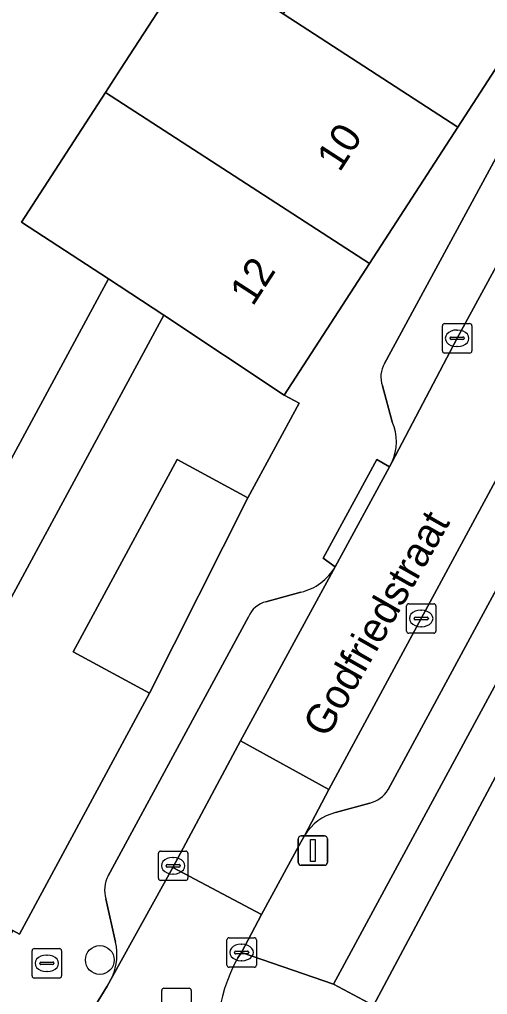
# Model space of a CAD drawing. Extents: x 160102 to 160934, y 382045 to 382923.
# Drawn here: x 160397.8 to 160413.71, y 382187.9 to 382221.02 of the extents above; entities that cross this region are included whole.
import ezdxf

# ---------------------------------------------------------------- set-up
doc = ezdxf.new("R2010")
doc.units = 0
for name, color, linetype in [('IMGEO_Boom', 7, 'Continuous'), ('IMGEO_Brandkraan', 7, 'Continuous'), ('IMGEO_Erf', 7, 'Continuous'), ('IMGEO_Kolk', 7, 'Continuous'), ('IMGEO_Lichtmast', 7, 'Continuous'), ('IMGEO_Muur', 7, 'Continuous'), ('IMGEO_Openbare_ruimte_label', 7, 'Continuous'), ('IMGEO_Pand', 7, 'Continuous'), ('IMGEO_Pand_nummerreeks', 7, 'Continuous'), ('IMGEO_Parkeervlak_open', 7, 'Continuous'), ('IMGEO_Rijbaan_lokaal_open', 7, 'Continuous'), ('IMGEO_Rioolput', 7, 'Continuous'), ('IMGEO_Voetpad_open', 7, 'Continuous')]:
    doc.layers.add(name, color=color, linetype=linetype)

msp = doc.modelspace()

# ---------------------------------------------------------------- linework, layer by layer
at = {"layer": 'IMGEO_Boom'}
msp.add_circle((160400.533, 382189.076), 0.489, dxfattribs=at)
at = {"layer": 'IMGEO_Brandkraan'}
for p, q in [((160398.233, 382188.536), (160398.233, 382189.388)), ((160398.308, 382189.462), (160399.16, 382189.462)), ((160399.234, 382189.388), (160399.234, 382188.536)), ((160398.535, 382189.005), (160398.933, 382189.005)), ((160398.721, 382189.242), (160398.746, 382189.242)), ((160398.492, 382188.956), (160398.492, 382188.968)), ((160398.93, 382188.919), (160398.532, 382188.919)), ((160398.744, 382188.682), (160398.719, 382188.682)), ((160398.976, 382188.968), (160398.976, 382188.956)), ((160399.16, 382188.462), (160398.308, 382188.462))]:
    msp.add_line(p, q, dxfattribs=at)
for points in [[(160398.233, 382188.536), (160398.233, 382189.388)], [(160398.308, 382189.462), (160399.16, 382189.462)], [(160399.234, 382189.388), (160399.234, 382188.536)], [(160399.16, 382188.462), (160398.308, 382188.462)]]:
    msp.add_lwpolyline(points, dxfattribs=at)
for centre, radius, start, end in [((160398.31, 382189.386), 0.0765, 91.552, 178.448), ((160398.31, 382189.386), 0.0765, 91.552, 178.448), ((160399.158, 382189.386), 0.0765, 1.552, 88.448), ((160399.158, 382189.386), 0.0765, 1.552, 88.448), ((160398.532, 382188.965), 0.0403, 85.8775, 175.7526), ((160398.937, 382188.967), 0.0386, 1.7309, 96.639), ((160398.529, 382188.955), 0.0366, 178.938, 274.7102), ((160398.933, 382188.962), 0.043, 264.8664, 352.4533), ((160398.31, 382188.538), 0.0765, 181.552, 268.448), ((160398.31, 382188.538), 0.0765, 181.552, 268.448), ((160399.158, 382188.538), 0.0765, 271.552, 358.448), ((160399.158, 382188.538), 0.0765, 271.552, 358.448)]:
    msp.add_arc(centre, radius, start, end, dxfattribs=at)
for centre, major_axis, ratio, start_param, end_param in [((160398.72, 382188.962), (-0.387, 0.002), 0.722429, 4.712389, 7.853982), ((160398.745, 382188.962), (-0.39, 0.002), 0.717154, 1.570796, 4.712389)]:
    msp.add_ellipse(centre, major_axis=major_axis, ratio=ratio, start_param=start_param, end_param=end_param, dxfattribs=at)
at = {"layer": 'IMGEO_Erf'}
msp.add_lwpolyline([(160395.058, 382201.529), (160400.835, 382212.211), (160397.873, 382214.129), (160399.39, 382216.471), (160400.727, 382218.536), (160401.242, 382219.331), (160403.729, 382223.171), (160406.76, 382221.208), (160406.991, 382221.564), (160409.946, 382226.127), (160413.22, 382231.182), (160404.69, 382236.171), (160401.851, 382231.37), (160399.717, 382227.806), (160397.602, 382229.073)], dxfattribs=at)
for points in [[(160418.09, 382203.007), (160421.434, 382209.278), (160420.22, 382209.956), (160420.153, 382209.835), (160408.471, 382188.258), (160409.837, 382187.53), (160414.79, 382196.819)], [(160405.567, 382204.767), (160403.159, 382206.07), (160399.625, 382199.537), (160402.224, 382198.132)]]:
    msp.add_lwpolyline(points, close=True, dxfattribs=at)
at = {"layer": 'IMGEO_Kolk'}
for p, q in [((160412.175, 382209.763), (160412.175, 382210.615)), ((160412.25, 382210.689), (160413.102, 382210.689)), ((160413.176, 382210.615), (160413.176, 382209.763)), ((160412.434, 382210.183), (160412.434, 382210.195)), ((160412.477, 382210.232), (160412.875, 382210.232)), ((160412.663, 382210.469), (160412.688, 382210.469)), ((160412.918, 382210.195), (160412.918, 382210.183)), ((160412.872, 382210.146), (160412.474, 382210.146)), ((160412.686, 382209.909), (160412.661, 382209.909)), ((160413.102, 382209.689), (160412.25, 382209.689)), ((160410.955, 382200.248), (160410.955, 382201.1)), ((160411.03, 382201.174), (160411.882, 382201.174)), ((160411.443, 382200.954), (160411.468, 382200.954)), ((160411.956, 382201.1), (160411.956, 382200.248)), ((160411.214, 382200.668), (160411.214, 382200.68)), ((160411.652, 382200.631), (160411.254, 382200.631)), ((160411.257, 382200.717), (160411.655, 382200.717)), ((160411.698, 382200.68), (160411.698, 382200.668)), ((160411.466, 382200.394), (160411.441, 382200.394)), ((160411.882, 382200.174), (160411.03, 382200.174)), ((160402.527, 382191.849), (160402.527, 382192.701)), ((160402.602, 382192.775), (160403.454, 382192.775)), ((160403.528, 382192.701), (160403.528, 382191.849)), ((160402.829, 382192.318), (160403.227, 382192.318)), ((160403.015, 382192.555), (160403.04, 382192.555)), ((160402.786, 382192.269), (160402.786, 382192.281)), ((160403.224, 382192.232), (160402.826, 382192.232)), ((160403.038, 382191.995), (160403.013, 382191.995)), ((160403.27, 382192.281), (160403.27, 382192.269)), ((160403.454, 382191.775), (160402.602, 382191.775)), ((160404.852, 382188.905), (160404.852, 382189.757)), ((160404.927, 382189.831), (160405.779, 382189.831)), ((160405.853, 382189.757), (160405.853, 382188.905)), ((160405.111, 382189.325), (160405.111, 382189.337)), ((160405.154, 382189.374), (160405.552, 382189.374)), ((160405.34, 382189.611), (160405.365, 382189.611)), ((160405.595, 382189.337), (160405.595, 382189.325)), ((160405.549, 382189.288), (160405.151, 382189.288)), ((160405.363, 382189.051), (160405.338, 382189.051)), ((160405.779, 382188.831), (160404.927, 382188.831))]:
    msp.add_line(p, q, dxfattribs=at)
for points in [[(160412.175, 382209.763), (160412.175, 382210.615)], [(160412.25, 382210.689), (160413.102, 382210.689)], [(160413.176, 382210.615), (160413.176, 382209.763)], [(160413.102, 382209.689), (160412.25, 382209.689)], [(160410.955, 382200.248), (160410.955, 382201.1)], [(160411.03, 382201.174), (160411.882, 382201.174)], [(160411.956, 382201.1), (160411.956, 382200.248)], [(160411.882, 382200.174), (160411.03, 382200.174)], [(160402.527, 382191.849), (160402.527, 382192.701)], [(160402.602, 382192.775), (160403.454, 382192.775)], [(160403.528, 382192.701), (160403.528, 382191.849)], [(160403.454, 382191.775), (160402.602, 382191.775)], [(160404.852, 382188.905), (160404.852, 382189.757)], [(160404.927, 382189.831), (160405.779, 382189.831)], [(160405.853, 382189.757), (160405.853, 382188.905)], [(160405.779, 382188.831), (160404.927, 382188.831)]]:
    msp.add_lwpolyline(points, dxfattribs=at)
for centre, radius, start, end in [((160412.252, 382210.613), 0.0765, 91.552, 178.448), ((160412.252, 382210.613), 0.0765, 91.552, 178.448), ((160413.1, 382210.613), 0.0765, 1.552, 88.448), ((160413.1, 382210.613), 0.0765, 1.552, 88.448), ((160412.474, 382210.192), 0.0403, 85.8775, 175.7526), ((160412.471, 382210.182), 0.0366, 178.938, 274.7102), ((160412.875, 382210.189), 0.043, 264.8664, 352.4533), ((160412.879, 382210.194), 0.0386, 1.7309, 96.639), ((160412.252, 382209.765), 0.0765, 181.552, 268.448), ((160412.252, 382209.765), 0.0765, 181.552, 268.448), ((160413.1, 382209.765), 0.0765, 271.552, 358.448), ((160413.1, 382209.765), 0.0765, 271.552, 358.448), ((160411.032, 382201.098), 0.0765, 91.552, 178.448), ((160411.032, 382201.098), 0.0765, 91.552, 178.448), ((160411.88, 382201.098), 0.0765, 1.552, 88.448), ((160411.88, 382201.098), 0.0765, 1.552, 88.448), ((160411.254, 382200.677), 0.0403, 85.8775, 175.7526), ((160411.251, 382200.667), 0.0366, 178.938, 274.7102), ((160411.655, 382200.674), 0.043, 264.8664, 352.4533), ((160411.659, 382200.679), 0.0386, 1.7309, 96.639), ((160411.032, 382200.25), 0.0765, 181.552, 268.448), ((160411.032, 382200.25), 0.0765, 181.552, 268.448), ((160411.88, 382200.25), 0.0765, 271.552, 358.448), ((160411.88, 382200.25), 0.0765, 271.552, 358.448), ((160402.604, 382192.699), 0.0765, 91.552, 178.448), ((160402.604, 382192.699), 0.0765, 91.552, 178.448), ((160403.452, 382192.699), 0.0765, 1.552, 88.448), ((160403.452, 382192.699), 0.0765, 1.552, 88.448), ((160402.826, 382192.278), 0.0403, 85.8775, 175.7526), ((160403.231, 382192.28), 0.0386, 1.7309, 96.639), ((160402.823, 382192.268), 0.0366, 178.938, 274.7102), ((160403.227, 382192.275), 0.043, 264.8664, 352.4533), ((160402.604, 382191.851), 0.0765, 181.552, 268.448), ((160402.604, 382191.851), 0.0765, 181.552, 268.448), ((160403.452, 382191.851), 0.0765, 271.552, 358.448), ((160403.452, 382191.851), 0.0765, 271.552, 358.448), ((160404.929, 382189.755), 0.0765, 91.552, 178.448), ((160404.929, 382189.755), 0.0765, 91.552, 178.448), ((160405.777, 382189.755), 0.0765, 1.552, 88.448), ((160405.777, 382189.755), 0.0765, 1.552, 88.448), ((160405.151, 382189.334), 0.0403, 85.8775, 175.7526), ((160405.148, 382189.324), 0.0366, 178.938, 274.7102), ((160405.552, 382189.331), 0.043, 264.8664, 352.4533), ((160405.556, 382189.336), 0.0386, 1.7309, 96.639), ((160404.929, 382188.907), 0.0765, 181.552, 268.448), ((160404.929, 382188.907), 0.0765, 181.552, 268.448), ((160405.777, 382188.907), 0.0765, 271.552, 358.448), ((160405.777, 382188.907), 0.0765, 271.552, 358.448)]:
    msp.add_arc(centre, radius, start, end, dxfattribs=at)
for centre, major_axis, ratio, start_param, end_param in [((160412.662, 382210.189), (-0.387, 0.002), 0.722429, 4.712389, 7.853982), ((160412.687, 382210.189), (-0.39, 0.002), 0.717154, 1.570796, 4.712389), ((160411.442, 382200.674), (-0.387, 0.002), 0.722429, 4.712389, 7.853982), ((160411.467, 382200.674), (-0.39, 0.002), 0.717154, 1.570796, 4.712389), ((160403.014, 382192.275), (-0.387, 0.002), 0.722429, 4.712389, 7.853982), ((160403.039, 382192.275), (-0.39, 0.002), 0.717154, 1.570796, 4.712389), ((160405.339, 382189.331), (-0.387, 0.002), 0.722429, 4.712389, 7.853982), ((160405.364, 382189.331), (-0.39, 0.002), 0.717154, 1.570796, 4.712389)]:
    msp.add_ellipse(centre, major_axis=major_axis, ratio=ratio, start_param=start_param, end_param=end_param, dxfattribs=at)
at = {"layer": 'IMGEO_Lichtmast'}
for p, q in [((160407.377, 382193.291), (160408.167, 382193.291)), ((160408.167, 382193.291), (160407.377, 382193.291)), ((160407.277, 382192.391), (160407.277, 382193.191)), ((160407.277, 382193.191), (160407.277, 382192.391)), ((160408.267, 382193.191), (160408.267, 382192.391)), ((160408.267, 382192.391), (160408.267, 382193.191)), ((160408.167, 382192.291), (160407.377, 382192.291)), ((160407.377, 382192.291), (160408.167, 382192.291))]:
    msp.add_line(p, q, dxfattribs=at)
msp.add_lwpolyline([(160407.697, 382193.166), (160407.847, 382193.166), (160407.847, 382192.416), (160407.697, 382192.416), (160407.697, 382193.166)], dxfattribs=at)
for centre, start, end in [((160407.377, 382193.191), 90, 180), ((160407.377, 382193.191), 90, 180), ((160408.167, 382193.191), 0, 90), ((160408.167, 382193.191), 360, 90), ((160407.377, 382192.391), 180, 270), ((160407.377, 382192.391), 180, 270), ((160408.167, 382192.391), 270, 0), ((160408.167, 382192.391), 270, 0)]:
    msp.add_arc(centre, 0.1, start, end, dxfattribs=at)
at = {"layer": 'IMGEO_Muur'}
msp.add_lwpolyline([(160402.224, 382198.132), (160405.567, 382204.767)], dxfattribs=at)
at = {"layer": 'IMGEO_Pand'}
for points in [[(160415.883, 382222.282), (160409.946, 382226.127), (160406.991, 382221.564), (160406.76, 382221.208), (160412.697, 382217.363)], [(160406.76, 382221.208), (160403.729, 382223.171), (160401.242, 382219.331), (160400.727, 382218.536), (160409.695, 382212.728), (160412.697, 382217.363)], [(160402.71, 382210.969), (160406.802, 382208.261), (160409.695, 382212.728), (160400.727, 382218.536), (160399.39, 382216.471), (160397.873, 382214.129), (160400.835, 382212.211)], [(160392.197, 382203.077), (160387.976, 382195.273), (160392.804, 382192.661), (160402.71, 382210.969), (160400.835, 382212.211), (160395.058, 382201.529)], [(160402.71, 382210.969), (160392.804, 382192.661), (160397.584, 382190.075), (160397.803, 382189.957), (160402.224, 382198.132), (160399.625, 382199.537), (160403.159, 382206.07), (160405.567, 382204.767), (160407.309, 382207.987), (160406.802, 382208.261)], [(160421.287, 382193.417), (160414.79, 382196.819), (160409.837, 382187.53), (160417.793, 382183.364), (160420.108, 382187.785), (160426.894, 382184.256), (160426.636, 382183.761), (160427.142, 382183.499), (160426.214, 382181.714), (160425.557, 382182.056), (160422.791, 382176.738), (160426.252, 382174.79), (160426.462, 382175.164), (160429.17, 382179.97), (160431.71, 382184.61), (160433.243, 382186.941), (160422.612, 382192.566), (160421.223, 382193.294)]]:
    msp.add_lwpolyline(points, close=True, dxfattribs=at)
at = {"layer": 'IMGEO_Parkeervlak_open'}
for points in [[(160410.459, 382205.975), (160412.676, 382210.188), (160417.42, 382218.914)], [(160414.501, 382217.242), (160410.206, 382209.331)], [(160417.989, 382212.757), (160417.329, 382211.549), (160411.454, 382200.674), (160408.318, 382194.865), (160407.497, 382193.317)], [(160410.329, 382194.861), (160417.997, 382209.04)], [(160410.139, 382208.575), (160410.474, 382207.35)], [(160400.966, 382188.518), (160403.011, 382192.22), (160405.31, 382196.514), (160408.529, 382202.431)], [(160407.37, 382201.57), (160406.181, 382201.242)], [(160405.585, 382200.731), (160400.82, 382191.934)], [(160408.539, 382194.083), (160409.709, 382194.404)], [(160400.738, 382191.15), (160401.072, 382189.678)]]:
    msp.add_lwpolyline(points, dxfattribs=at)
for centre, radius, start, end in [((160410.965, 382208.883), 0.881, 149.4341, 200.4368), ((160408.949, 382206.679), 1.666, 334.9979, 23.752), ((160406.975, 382203.313), 1.787, 282.7816, 330.4344), ((160406.395, 382200.39), 0.878, 104.069, 157.1494), ((160409.491, 382195.348), 0.969, 282.9786, 329.809), ((160409, 382192.364), 1.78, 105.0191, 147.6219), ((160401.766, 382191.439), 1.068, 152.3619, 195.6962), ((160399.216, 382189.263), 1.902, 336.9507, 12.607)]:
    msp.add_arc(centre, radius, start, end, dxfattribs=at)
at = {"layer": 'IMGEO_Rijbaan_lokaal_open'}
for points in [[(160435.617, 382246.74), (160430.195, 382239.286), (160428.862, 382237.478), (160420.631, 382224.771), (160420.174, 382223.892), (160417.42, 382218.914), (160412.676, 382210.188), (160410.459, 382205.975), (160410.382, 382205.828), (160408.529, 382202.431), (160405.31, 382196.514), (160408.318, 382194.865), (160411.454, 382200.674), (160417.329, 382211.549), (160417.989, 382212.757), (160418.097, 382212.953), (160419.921, 382215.791), (160428.504, 382228.728), (160430.325, 382232.106), (160441.342, 382249.327)], [(160405.228, 382189.15), (160405.352, 382189.331), (160406.025, 382190.617), (160403.011, 382192.22), (160400.966, 382188.518), (160400.78, 382188.182), (160399.928, 382186.778)]]:
    msp.add_lwpolyline(points, dxfattribs=at)
msp.add_lwpolyline([(160406.025, 382190.617), (160407.37, 382193.078), (160407.497, 382193.317), (160408.318, 382194.865), (160405.31, 382196.514), (160403.011, 382192.22)], close=True, dxfattribs=at)
msp.add_arc((160410.135, 382186.406), 5.622, 150.7885, 240.3272, dxfattribs=at)
at = {"layer": 'IMGEO_Rioolput'}
for p, q in [((160402.639, 382187.188), (160402.639, 382188.04)), ((160402.714, 382188.114), (160403.566, 382188.114)), ((160403.64, 382188.04), (160403.64, 382187.188))]:
    msp.add_line(p, q, dxfattribs=at)
for points in [[(160402.639, 382187.188), (160402.639, 382188.04)], [(160402.714, 382188.114), (160403.566, 382188.114)], [(160403.64, 382188.04), (160403.64, 382187.188)]]:
    msp.add_lwpolyline(points, dxfattribs=at)
for centre, start, end in [((160402.716, 382188.038), 91.552, 178.448), ((160402.716, 382188.038), 91.552, 178.448), ((160403.564, 382188.038), 1.552, 88.448), ((160403.564, 382188.038), 1.552, 88.448)]:
    msp.add_arc(centre, 0.0765, start, end, dxfattribs=at)
at = {"layer": 'IMGEO_Voetpad_open'}
for points in [[(160421.065, 382228.664), (160419.211, 382227.421), (160415.883, 382222.282), (160412.697, 382217.363), (160409.695, 382212.728), (160406.802, 382208.261), (160407.309, 382207.987), (160405.567, 382204.767), (160402.224, 382198.132), (160397.803, 382189.957), (160397.584, 382190.075), (160396.659, 382188.529), (160397.422, 382188.108), (160397.212, 382187.721), (160398.682, 382187.178), (160399.516, 382186.965), (160399.928, 382186.778), (160400.78, 382188.182), (160400.966, 382188.518)], [(160428.651, 382228.088), (160429.53, 382227.552), (160421.199, 382214.516), (160421.332, 382214.435), (160419.959, 382212.224), (160418.119, 382208.981), (160417.997, 382209.04), (160410.329, 382194.861)], [(160410.206, 382209.331), (160414.501, 382217.242)], [(160407.497, 382193.317), (160407.37, 382193.078), (160406.025, 382190.617), (160405.352, 382189.331), (160408.471, 382188.258), (160420.153, 382209.835)], [(160410.474, 382207.35), (160410.139, 382208.575)], [(160408.529, 382202.431), (160408.122, 382202.727), (160409.944, 382206.067), (160410.382, 382205.828), (160410.459, 382205.975)], [(160406.181, 382201.242), (160407.37, 382201.57)], [(160400.82, 382191.934), (160405.585, 382200.731)], [(160409.709, 382194.404), (160408.539, 382194.083)], [(160401.072, 382189.678), (160400.738, 382191.15)], [(160409.837, 382187.53), (160408.471, 382188.258), (160405.352, 382189.331), (160405.228, 382189.15)]]:
    msp.add_lwpolyline(points, dxfattribs=at)
msp.add_lwpolyline([(160408.529, 382202.431), (160410.382, 382205.828), (160409.944, 382206.067), (160408.122, 382202.727)], close=True, dxfattribs=at)
for centre, radius, start, end in [((160410.965, 382208.883), 0.881, 149.4341, 200.4368), ((160408.949, 382206.679), 1.666, 334.9979, 23.752), ((160406.975, 382203.313), 1.787, 282.7816, 330.4344), ((160406.395, 382200.39), 0.878, 104.069, 157.1494), ((160409.491, 382195.348), 0.969, 282.9786, 329.809), ((160409, 382192.364), 1.78, 105.0191, 147.6219), ((160401.766, 382191.439), 1.068, 152.3619, 195.6962), ((160399.216, 382189.263), 1.902, 336.9507, 12.607), ((160410.135, 382186.406), 5.622, 150.7885, 240.3272)]:
    msp.add_arc(centre, radius, start, end, dxfattribs=at)

# ---------------------------------------------------------------- texts
at = {"layer": 'IMGEO_Openbare_ruimte_label'}
msp.add_text('Godfriedstraat', height=1, rotation=60.3333, dxfattribs=at).set_placement((160408.257, 382196.579))
at = {"layer": 'IMGEO_Pand_nummerreeks'}
for s, rotation, p in [('10', 57.0723, (160408.683, 382215.8)), ('12', 57.0708, (160405.732, 382211.245))]:
    msp.add_text(s, height=1, rotation=rotation, dxfattribs=at).set_placement(p)

doc.saveas('drawing.dxf')
